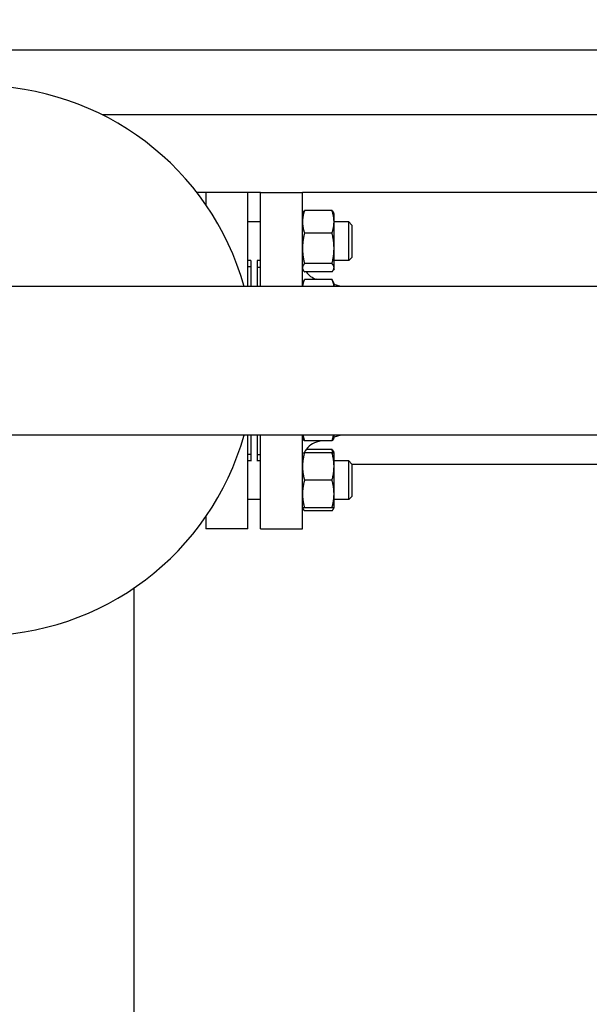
# Model space of a CAD drawing. Header units: inches. Extents: x 24 to 1128, y -69 to 748.
# Tile 662 of 668: x 634 to 645, y 674 to 693. Entities that reach past the tile are written whole.
import ezdxf

# ---------------------------------------------------------------- set-up
doc = ezdxf.new("R2010")
doc.units = ezdxf.units.IN
doc.header["$LTSCALE"] = 32
doc.header["$MEASUREMENT"] = 0
doc.layers.add('Dimension (ANSI)', color=7, linetype='Continuous', lineweight=25)
doc.layers.add('Visible (ANSI)', color=7, linetype='Continuous', lineweight=30)
doc.styles.add('Note Text (ANSI)', font='tahoma.ttf')
doc.dimstyles.new('SB Fraction-16 (ANSI)', dxfattribs={"dimscale": 32, "dimtxt": 0.125, "dimasz": 0.098425, "dimexe": 0.125, "dimexo": 0.0625, "dimgap": 0.031496, "dimtad": 0, "dimtih": 1, "dimtoh": 1, "dimdec": 4, "dimrnd": 1e-08, "dimzin": 0, "dimdsep": 46, "dimlunit": 5, "dimtxsty": 'Note Text (ANSI)', "dimcen": 0.09, "dimdle": 0.393701, "dimclrd": 256, "dimclre": 256, "dimclrt": 256, "dimadec": 0, "dimazin": 3, "dimtfac": 0.96, "dimtofl": 0, "dimtmove": 0, "dimatfit": 3, "dimfxl": 1, "dimfrac": 2, "dimtolj": 1, "dimtzin": 12, "dimlwd": -1, "dimlwe": -1, "dimarcsym": 0})

# ---------------------------------------------------------------- blocks, each defined once
blk = doc.blocks.new('*D17')
at = {"layer": 'Defpoints', "color": 0, "transparency": 16777216}
for p in [(732.281, 712.826), (489.281, 692.669), (732.281, 692.669)]:
    blk.add_point(p, dxfattribs=at)
at = {"layer": 'Dimension (ANSI)', "transparency": 16777216}
for p, q in [((489.281, 694.669), (489.281, 716.826)), ((732.281, 694.669), (732.281, 716.826)), ((492.43, 712.826), (605.57, 712.826)), ((729.131, 712.826), (615.991, 712.826))]:
    blk.add_line(p, q, dxfattribs=at)
for points in [[(492.43, 713.351), (492.43, 712.301), (489.281, 712.826)], [(729.131, 713.351), (729.131, 712.301), (732.281, 712.826)]]:
    blk.add_solid(points, dxfattribs=at)
at = {"layer": 'Dimension (ANSI)', "transparency": 16777216, "insert": (606.578, 714.909), "char_height": 4, "attachment_point": 1, "style": 'Note Text (ANSI)'}
blk.add_mtext('\\A1;243', dxfattribs=at)

msp = doc.modelspace()

# ---------------------------------------------------------------- linework, layer by layer
at = {"layer": 'Visible (ANSI)'}
for p, q in [((646.46813, 692.66853), (632.46813, 692.66853)), ((647.71813, 691.41853), (635.67032, 691.41853)), ((637.66313, 689.91853), (637.49119, 689.91853)), ((637.66313, 689.91853), (637.66313, 689.68295)), ((638.47313, 689.91853), (637.66313, 689.91853)), ((638.72063, 689.91853), (638.47313, 689.91853)), ((638.47313, 688.10603), (638.47313, 689.91853)), ((638.72063, 688.10603), (638.72063, 689.91853)), ((638.72063, 689.91853), (639.53063, 689.91853)), ((646.42663, 689.91853), (639.53063, 689.91853)), ((639.53063, 688.10603), (639.53063, 689.91853)), ((640.10133, 689.57048), (639.56894, 689.57048)), ((639.53063, 689.50923), (639.53937, 689.52796)), ((640.13963, 689.50923), (640.1309, 689.52796)), ((640.13963, 689.3537), (640.13963, 689.50923)), ((638.72063, 689.35323), (638.47313, 689.35323)), ((640.13963, 688.8408), (640.13963, 689.3537)), ((640.42359, 689.35323), (640.13963, 689.35323)), ((640.42359, 688.60323), (640.42359, 689.35323)), ((640.48609, 689.29073), (640.42359, 689.35323)), ((640.48609, 689.29073), (640.48609, 688.66573)), ((640.10133, 689.13692), (639.56894, 689.13692)), ((640.13963, 688.46532), (640.13963, 688.8408)), ((640.48609, 688.66573), (640.42359, 688.60323)), ((638.53563, 688.60323), (638.47313, 688.60323)), ((638.53563, 688.48103), (638.47313, 688.48103)), ((638.53563, 688.6081), (638.53563, 688.10603)), ((638.65563, 688.6081), (638.65563, 688.10603)), ((638.72063, 688.60323), (638.65563, 688.60323)), ((638.66063, 688.10603), (638.66063, 688.47853)), ((638.66063, 688.47853), (638.72063, 688.47853)), ((639.53063, 688.44723), (639.53937, 688.4285)), ((640.10133, 688.54467), (639.56894, 688.54467)), ((640.13963, 688.44723), (640.1309, 688.4285)), ((640.42359, 688.60323), (640.13963, 688.60323)), ((640.13963, 688.44723), (640.13963, 688.46532)), ((638.66063, 688.35853), (638.65563, 688.35853)), ((639.53063, 688.15624), (639.56894, 688.23838)), ((640.10133, 688.38598), (639.56894, 688.38598)), ((640.10133, 688.23838), (639.56894, 688.23838)), ((639.82015, 688.23838), (639.79983, 688.24436)), ((640.13963, 688.15624), (640.10133, 688.23838)), ((660.01676, 688.10603), (623.17951, 688.10603)), ((640.13963, 688.10603), (640.13963, 688.15624)), ((640.27018, 688.10603), (640.13963, 688.14442)), ((660.01676, 685.23103), (623.17951, 685.23103)), ((638.47313, 683.41853), (638.47313, 685.23103)), ((638.53563, 685.23103), (638.53563, 684.72896)), ((638.65563, 685.23103), (638.65563, 684.72896)), ((638.66063, 684.85853), (638.66063, 685.23103)), ((638.72063, 683.41853), (638.72063, 685.23103)), ((639.53063, 683.41853), (639.53063, 685.23103)), ((640.27018, 685.23103), (640.13963, 685.19263)), ((640.13963, 685.18082), (640.13963, 685.23103)), ((639.53063, 685.18082), (639.53937, 685.16209)), ((640.10133, 685.11957), (639.56894, 685.11957)), ((639.89119, 685.11957), (639.79983, 685.0927)), ((640.13963, 685.18082), (640.1309, 685.16209)), ((638.53563, 684.85603), (638.47313, 684.85603)), ((638.66063, 684.97853), (638.65563, 684.97853)), ((638.66063, 684.85853), (638.72063, 684.85853)), ((640.10133, 684.88983), (639.56894, 684.88983)), ((640.10133, 684.95108), (639.60062, 684.95108)), ((640.13963, 684.88983), (640.1309, 684.90856)), ((640.13963, 684.62433), (640.13963, 684.88983)), ((638.53563, 684.73383), (638.47313, 684.73383)), ((638.72063, 684.73383), (638.65563, 684.73383)), ((640.42359, 684.73383), (640.13963, 684.73383)), ((640.13963, 684.09333), (640.13963, 684.62433)), ((640.42359, 683.98383), (640.42359, 684.73383)), ((640.48609, 684.67133), (640.42359, 684.73383)), ((640.48609, 684.67133), (640.48609, 684.04633)), ((640.48609, 684.66853), (647.0308, 684.66853)), ((640.10133, 684.35883), (639.56894, 684.35883)), ((640.13963, 683.82783), (640.13963, 684.09333)), ((638.72063, 683.98383), (638.47313, 683.98383)), ((640.42359, 683.98383), (640.13963, 683.98383)), ((640.48609, 684.04633), (640.42359, 683.98383)), ((639.53063, 683.82783), (639.53937, 683.8091)), ((640.10133, 683.82783), (639.56894, 683.82783)), ((640.10133, 683.76658), (639.56894, 683.76658)), ((640.13963, 683.82783), (640.1309, 683.8091)), ((637.66313, 683.65411), (637.66313, 683.41853)), ((638.47313, 683.41853), (637.66313, 683.41853)), ((638.72063, 683.41853), (639.53063, 683.41853)), ((636.28063, 552.66853), (636.28063, 682.27772))]:
    msp.add_line(p, q, dxfattribs=at)
for centre, radius, start, end in [((633.28563, 686.66853), 5.315, 15.691698, 164.308302), ((639.90563, 688.60412), 0.375, 215.572456, 253.61155), ((633.28563, 686.66853), 5.315, 195.691698, 344.308302), ((639.90563, 684.73294), 0.375, 106.38845, 155.267065)]:
    msp.add_arc(centre, radius, start, end, dxfattribs=at)
for points, weights in [([(639.56894, 689.57048), (639.53063, 689.45431), (639.53063, 689.3537)], [1, 1.0379548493, 1]), ([(639.53937, 689.52796), (639.54874, 689.54806), (639.56894, 689.57048)], [1.01895290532, 1.01965956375, 1]), ([(640.13963, 689.3537), (640.13963, 689.45431), (640.10133, 689.57048)], [1, 1.0379548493, 1]), ([(640.10133, 689.57048), (640.12152, 689.54806), (640.1309, 689.52796)], [1, 1.01965956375, 1.01895290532]), ([(639.53063, 689.3537), (639.53063, 689.25309), (639.56894, 689.13692)], [1, 1.0379548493, 1]), ([(640.10133, 689.13692), (640.13963, 689.25309), (640.13963, 689.3537)], [1, 1.0379548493, 1]), ([(639.56894, 689.13692), (639.53063, 688.97823), (639.53063, 688.8408)], [1, 1.0379548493, 1]), ([(640.13963, 688.8408), (640.13963, 688.97823), (640.10133, 689.13692)], [1, 1.0379548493, 1]), ([(639.53063, 688.8408), (639.53063, 688.70336), (639.56894, 688.54467)], [1, 1.0379548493, 1]), ([(640.10133, 688.54467), (640.13963, 688.70336), (640.13963, 688.8408)], [1, 1.0379548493, 1]), ([(639.56894, 688.54467), (639.53063, 688.50215), (639.53063, 688.46532)], [1, 1.0379548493, 1]), ([(639.53063, 688.46532), (639.53063, 688.4285), (639.56894, 688.38598)], [1, 1.0379548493, 1]), ([(640.13963, 688.46532), (640.13963, 688.50215), (640.10133, 688.54467)], [1, 1.0379548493, 1]), ([(640.10133, 688.38598), (640.13963, 688.4285), (640.13963, 688.46532)], [1, 1.0379548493, 1]), ([(639.56894, 688.23838), (639.53591, 688.16756), (639.5314, 688.10603)], [1, 1.03255456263, 1.00926384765]), ([(640.13886, 688.10603), (640.13435, 688.16756), (640.10133, 688.23838)], [1.00926384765, 1.03255456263, 1]), ([(639.54019, 685.23103), (639.54959, 685.17825), (639.56894, 685.11957)], [1.0189760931, 1.01881846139, 1]), ([(640.10133, 685.11957), (640.12068, 685.17825), (640.13008, 685.23103)], [1, 1.01881846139, 1.0189760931]), ([(639.56894, 685.11957), (639.54874, 685.14199), (639.53937, 685.16209)], [1, 1.01965956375, 1.01895290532]), ([(640.1309, 685.16209), (640.12152, 685.14199), (640.10133, 685.11957)], [1.01895290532, 1.01965956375, 1]), ([(639.53063, 684.88983), (639.53063, 684.88983), (639.56894, 684.88983)], [1, 1.0379548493, 1]), ([(639.56894, 684.88983), (639.53063, 684.74755), (639.53063, 684.62433)], [1, 1.0379548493, 1]), ([(640.10133, 684.95108), (640.12152, 684.92866), (640.1309, 684.90856)], [1, 1.01965956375, 1.01895290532]), ([(640.11923, 684.88983), (640.11175, 684.91947), (640.10133, 684.95108)], [1.01477953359, 1.01005189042, 1]), ([(640.10133, 684.88983), (640.13963, 684.88983), (640.13963, 684.88983)], [1, 1.0379548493, 1]), ([(640.13963, 684.62433), (640.13963, 684.74755), (640.10133, 684.88983)], [1, 1.0379548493, 1]), ([(639.53063, 684.62433), (639.53063, 684.50111), (639.56894, 684.35883)], [1, 1.0379548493, 1]), ([(640.10133, 684.35883), (640.13963, 684.50111), (640.13963, 684.62433)], [1, 1.0379548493, 1]), ([(639.56894, 684.35883), (639.53063, 684.21655), (639.53063, 684.09333)], [1, 1.0379548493, 1]), ([(640.13963, 684.09333), (640.13963, 684.21655), (640.10133, 684.35883)], [1, 1.0379548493, 1]), ([(639.53063, 684.09333), (639.53063, 683.97011), (639.56894, 683.82783)], [1, 1.0379548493, 1]), ([(640.10133, 683.82783), (640.13963, 683.97011), (640.13963, 684.09333)], [1, 1.0379548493, 1]), ([(639.56894, 683.82783), (639.53063, 683.82783), (639.53063, 683.82783)], [1, 1.0379548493, 1]), ([(639.53277, 683.82783), (639.53949, 683.79927), (639.56894, 683.76658)], [1.01375847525, 1.02892942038, 1]), ([(640.13963, 683.82783), (640.13963, 683.82783), (640.10133, 683.82783)], [1, 1.0379548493, 1]), ([(640.10133, 683.76658), (640.13078, 683.79927), (640.1375, 683.82783)], [1, 1.02892942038, 1.01375847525])]:
    msp.add_rational_spline(points, weights, degree=2, dxfattribs=at)

# ---------------------------------------------------------------- dimensions: what is measured, and where the dimension line sits
at = {"layer": 'Dimension (ANSI)'}
dim = msp.add_linear_dim(base=(732.28063, 712.82601), p1=(489.28063, 692.66853), p2=(732.28063, 692.66853), dimstyle='SB Fraction-16 (ANSI)', override={"dimgap": 0.031496, "dimtih": 0, "dimtoh": 0, "dimdec": 4, "dimtol": 0, "dimlim": 0, "dimtp": 0, "dimtm": 0, "dimtdec": 2, "dimatfit": 1}, dxfattribs=at)
dim.commit()
dim.dimension.update_dxf_attribs({"geometry": '*D17', "text_midpoint": (610.78063, 712.82601), "dimtype": 160})

doc.saveas('drawing.dxf')
